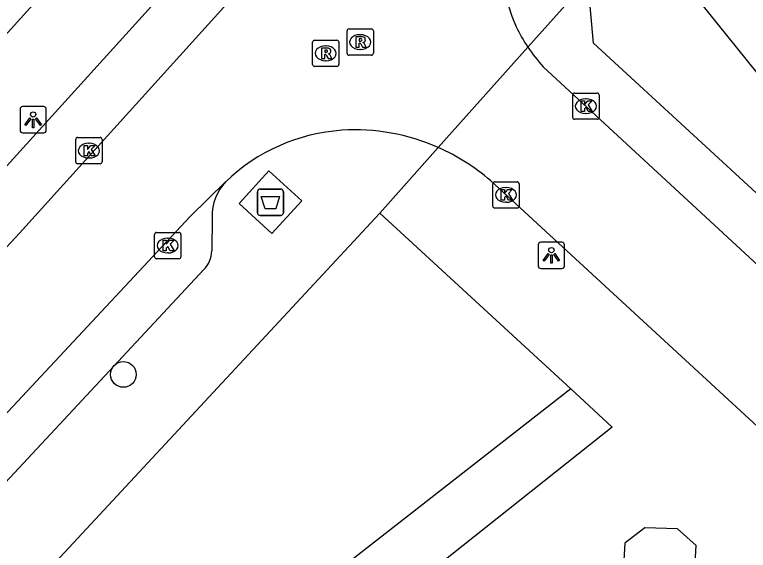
# Model space of a CAD drawing. Extents: x 159040 to 160094, y 381214 to 382518.
# Drawn here: x 159538.23 to 159566.14, y 381696.1 to 381716.48 of the extents above; entities that cross this region are included whole.
import ezdxf

# ---------------------------------------------------------------- set-up
doc = ezdxf.new("R2010")
doc.units = 0
for name, color, linetype in [('IMGEO_Afval_apart_plaats', 7, 'Continuous'), ('IMGEO_Boom', 7, 'Continuous'), ('IMGEO_Groenvoorziening', 7, 'Continuous'), ('IMGEO_Kolk', 7, 'Continuous'), ('IMGEO_Lichtpunt', 7, 'Continuous'), ('IMGEO_Pand', 7, 'Continuous'), ('IMGEO_Rijbaan_lokaal_open', 7, 'Continuous'), ('IMGEO_Rioolput', 7, 'Continuous'), ('IMGEO_Voetpad_gesloten', 7, 'Continuous'), ('IMGEO_Voetpad_open', 7, 'Continuous')]:
    doc.layers.add(name, color=color, linetype=linetype)

msp = doc.modelspace()

# ---------------------------------------------------------------- linework, layer by layer
at = {"layer": 'IMGEO_Afval_apart_plaats'}
for p, q in [((159547.565, 381709.845), (159548.355, 381709.845)), ((159548.355, 381709.845), (159547.565, 381709.845)), ((159547.465, 381708.945), (159547.465, 381709.745)), ((159547.465, 381709.745), (159547.465, 381708.945)), ((159548.455, 381709.745), (159548.455, 381708.945)), ((159548.455, 381708.945), (159548.455, 381709.745)), ((159548.355, 381708.845), (159547.565, 381708.845)), ((159547.565, 381708.845), (159548.355, 381708.845))]:
    msp.add_line(p, q, dxfattribs=at)
msp.add_lwpolyline([(159547.608, 381709.559), (159548.312, 381709.559), (159548.163, 381709.089), (159547.757, 381709.089), (159547.608, 381709.559)], dxfattribs=at)
for centre, start, end in [((159547.565, 381709.745), 90, 180), ((159547.565, 381709.745), 90, 180), ((159548.355, 381709.745), 0, 90), ((159548.355, 381709.745), 360, 90), ((159547.565, 381708.945), 180, 270), ((159547.565, 381708.945), 180, 270), ((159548.355, 381708.945), 270, 0), ((159548.355, 381708.945), 270, 0)]:
    msp.add_arc(centre, 0.1, start, end, dxfattribs=at)
at = {"layer": 'IMGEO_Boom'}
msp.add_circle((159542.368, 381702.794), 0.489, dxfattribs=at)
at = {"layer": 'IMGEO_Groenvoorziening'}
msp.add_lwpolyline([(159559.385, 381702.243), (159543.002, 381689.45)], dxfattribs=at)
at = {"layer": 'IMGEO_Kolk'}
for p, q in [((159559.456, 381712.575), (159559.456, 381713.427)), ((159559.531, 381713.501), (159560.383, 381713.501)), ((159560.457, 381713.427), (159560.457, 381712.575)), ((159559.944, 381713.281), (159559.969, 381713.281)), ((159559.967, 381712.721), (159559.942, 381712.721)), ((159560.383, 381712.501), (159559.531, 381712.501)), ((159540.63, 381711.809), (159541.482, 381711.809)), ((159540.555, 381710.883), (159540.555, 381711.735)), ((159541.043, 381711.589), (159541.068, 381711.589)), ((159541.556, 381711.735), (159541.556, 381710.883)), ((159541.066, 381711.029), (159541.041, 381711.029)), ((159541.482, 381710.809), (159540.63, 381710.809)), ((159556.492, 381710.125), (159557.344, 381710.125)), ((159556.417, 381709.199), (159556.417, 381710.051)), ((159556.905, 381709.905), (159556.93, 381709.905)), ((159557.418, 381710.051), (159557.418, 381709.199)), ((159556.928, 381709.345), (159556.903, 381709.345)), ((159557.344, 381709.125), (159556.492, 381709.125)), ((159543.556, 381707.271), (159543.556, 381708.123)), ((159543.631, 381708.197), (159544.483, 381708.197)), ((159544.557, 381708.123), (159544.557, 381707.271)), ((159544.044, 381707.977), (159544.069, 381707.977)), ((159544.067, 381707.417), (159544.042, 381707.417)), ((159544.483, 381707.197), (159543.631, 381707.197))]:
    msp.add_line(p, q, dxfattribs=at)
for points in [[(159559.456, 381712.575), (159559.456, 381713.427)], [(159559.531, 381713.501), (159560.383, 381713.501)], [(159560.457, 381713.427), (159560.457, 381712.575)], [(159559.777, 381713.201), (159559.9, 381713.201), (159559.9, 381713.05), (159560.03, 381713.201), (159560.194, 381713.201), (159560.048, 381713.05), (159560.201, 381712.801), (159560.049, 381712.801), (159559.964, 381712.965), (159559.9, 381712.898), (159559.9, 381712.801), (159559.777, 381712.801), (159559.777, 381713.201)], [(159560.383, 381712.501), (159559.531, 381712.501)], [(159540.63, 381711.809), (159541.482, 381711.809)], [(159540.555, 381710.883), (159540.555, 381711.735)], [(159540.876, 381711.509), (159540.999, 381711.509), (159540.999, 381711.358), (159541.129, 381711.509), (159541.293, 381711.509), (159541.147, 381711.358), (159541.3, 381711.109), (159541.148, 381711.109), (159541.063, 381711.273), (159540.999, 381711.206), (159540.999, 381711.109), (159540.876, 381711.109), (159540.876, 381711.509)], [(159541.556, 381711.735), (159541.556, 381710.883)], [(159541.482, 381710.809), (159540.63, 381710.809)], [(159556.492, 381710.125), (159557.344, 381710.125)], [(159556.417, 381709.199), (159556.417, 381710.051)], [(159556.738, 381709.825), (159556.861, 381709.825), (159556.861, 381709.674), (159556.991, 381709.825), (159557.155, 381709.825), (159557.009, 381709.674), (159557.162, 381709.425), (159557.01, 381709.425), (159556.925, 381709.589), (159556.861, 381709.522), (159556.861, 381709.425), (159556.738, 381709.425), (159556.738, 381709.825)], [(159557.418, 381710.051), (159557.418, 381709.199)], [(159557.344, 381709.125), (159556.492, 381709.125)], [(159543.556, 381707.271), (159543.556, 381708.123)], [(159543.631, 381708.197), (159544.483, 381708.197)], [(159544.557, 381708.123), (159544.557, 381707.271)], [(159543.877, 381707.897), (159544, 381707.897), (159544, 381707.746), (159544.13, 381707.897), (159544.294, 381707.897), (159544.148, 381707.746), (159544.301, 381707.497), (159544.149, 381707.497), (159544.064, 381707.661), (159544, 381707.594), (159544, 381707.497), (159543.877, 381707.497), (159543.877, 381707.897)], [(159544.483, 381707.197), (159543.631, 381707.197)]]:
    msp.add_lwpolyline(points, dxfattribs=at)
for centre, start, end in [((159559.533, 381713.425), 91.552, 178.448), ((159559.533, 381713.425), 91.552, 178.448), ((159560.381, 381713.425), 1.552, 88.448), ((159560.381, 381713.425), 1.552, 88.448), ((159559.533, 381712.577), 181.552, 268.448), ((159559.533, 381712.577), 181.552, 268.448), ((159560.381, 381712.577), 271.552, 358.448), ((159560.381, 381712.577), 271.552, 358.448), ((159540.632, 381711.733), 91.552, 178.448), ((159540.632, 381711.733), 91.552, 178.448), ((159541.48, 381711.733), 1.552, 88.448), ((159541.48, 381711.733), 1.552, 88.448), ((159540.632, 381710.885), 181.552, 268.448), ((159540.632, 381710.885), 181.552, 268.448), ((159541.48, 381710.885), 271.552, 358.448), ((159541.48, 381710.885), 271.552, 358.448), ((159556.494, 381710.049), 91.552, 178.448), ((159556.494, 381710.049), 91.552, 178.448), ((159557.342, 381710.049), 1.552, 88.448), ((159557.342, 381710.049), 1.552, 88.448), ((159556.494, 381709.201), 181.552, 268.448), ((159556.494, 381709.201), 181.552, 268.448), ((159557.342, 381709.201), 271.552, 358.448), ((159557.342, 381709.201), 271.552, 358.448), ((159543.633, 381708.121), 91.552, 178.448), ((159543.633, 381708.121), 91.552, 178.448), ((159544.481, 381708.121), 1.552, 88.448), ((159544.481, 381708.121), 1.552, 88.448), ((159543.633, 381707.273), 181.552, 268.448), ((159543.633, 381707.273), 181.552, 268.448), ((159544.481, 381707.273), 271.552, 358.448), ((159544.481, 381707.273), 271.552, 358.448)]:
    msp.add_arc(centre, 0.0765, start, end, dxfattribs=at)
for centre, major_axis, ratio, start_param, end_param in [((159559.943, 381713.001), (-0.387, 0.002), 0.722429, 4.712389, 7.853982), ((159559.968, 381713.001), (-0.39, 0.002), 0.717154, 1.570796, 4.712389), ((159541.042, 381711.309), (-0.387, 0.002), 0.722429, 4.712389, 7.853982), ((159541.067, 381711.309), (-0.39, 0.002), 0.717154, 1.570796, 4.712389), ((159556.904, 381709.625), (-0.387, 0.002), 0.722429, 4.712389, 7.853982), ((159556.929, 381709.625), (-0.39, 0.002), 0.717154, 1.570796, 4.712389), ((159544.043, 381707.697), (-0.387, 0.002), 0.722429, 4.712389, 7.853982), ((159544.068, 381707.697), (-0.39, 0.002), 0.717154, 1.570796, 4.712389)]:
    msp.add_ellipse(centre, major_axis=major_axis, ratio=ratio, start_param=start_param, end_param=end_param, dxfattribs=at)
at = {"layer": 'IMGEO_Lichtpunt'}
for p, q in [((159538.439, 381712.888), (159538.439, 381712.081)), ((159538.439, 381712.888), (159538.439, 381712.081)), ((159539.341, 381712.983), (159538.533, 381712.983)), ((159539.341, 381712.983), (159538.533, 381712.983)), ((159539.435, 381712.081), (159539.435, 381712.888)), ((159539.435, 381712.081), (159539.435, 381712.888)), ((159538.533, 381711.987), (159539.341, 381711.987)), ((159538.533, 381711.987), (159539.341, 381711.987)), ((159558.147, 381707.728), (159558.147, 381706.921)), ((159558.147, 381707.728), (159558.147, 381706.921)), ((159559.049, 381707.823), (159558.241, 381707.823)), ((159559.049, 381707.823), (159558.241, 381707.823)), ((159559.143, 381706.921), (159559.143, 381707.728)), ((159559.143, 381706.921), (159559.143, 381707.728)), ((159558.241, 381706.827), (159559.049, 381706.827)), ((159558.241, 381706.827), (159559.049, 381706.827))]:
    msp.add_line(p, q, dxfattribs=at)
for points in [[(159538.813, 381712.552), (159538.852, 381712.524), (159538.664, 381712.262), (159538.626, 381712.289), (159538.813, 381712.552)], [(159538.915, 381712.504), (159538.962, 381712.504), (159538.962, 381712.182), (159538.915, 381712.182), (159538.915, 381712.504)], [(159539.025, 381712.524), (159539.063, 381712.551), (159539.25, 381712.289), (159539.211, 381712.261), (159539.025, 381712.524)], [(159558.521, 381707.392), (159558.56, 381707.364), (159558.372, 381707.102), (159558.334, 381707.129), (159558.521, 381707.392)], [(159558.623, 381707.344), (159558.67, 381707.344), (159558.67, 381707.022), (159558.623, 381707.022), (159558.623, 381707.344)], [(159558.733, 381707.364), (159558.771, 381707.391), (159558.958, 381707.129), (159558.919, 381707.101), (159558.733, 381707.364)]]:
    msp.add_lwpolyline(points, dxfattribs=at)
for centre in [(159538.938, 381712.686), (159558.646, 381707.526)]:
    msp.add_circle(centre, 0.0994, dxfattribs=at)
for centre, start, end in [((159538.533, 381712.888), 90, 180), ((159538.533, 381712.888), 90, 180), ((159539.341, 381712.888), 0, 90), ((159539.341, 381712.888), 0, 90), ((159538.533, 381712.081), 180, 270), ((159538.533, 381712.081), 180, 270), ((159539.341, 381712.081), 270, 0), ((159539.341, 381712.081), 270, 360), ((159558.241, 381707.728), 90, 180), ((159558.241, 381707.728), 90, 180), ((159559.049, 381707.728), 0, 90), ((159559.049, 381707.728), 0, 90), ((159558.241, 381706.921), 180, 270), ((159558.241, 381706.921), 180, 270), ((159559.049, 381706.921), 270, 0), ((159559.049, 381706.921), 270, 360)]:
    msp.add_arc(centre, 0.0946, start, end, dxfattribs=at)
at = {"layer": 'IMGEO_Pand'}
msp.add_lwpolyline([(159566.1, 381694.496), (159565.297, 381693.579), (159563.997, 381693.643), (159564.151, 381696.29), (159563.442, 381696.925), (159562.197, 381696.961), (159561.442, 381696.378), (159561.367, 381695.083), (159561.29, 381693.768), (159560.018, 381693.83), (159559.36, 381694.754), (159554.358, 381690.875)], dxfattribs=at)
at = {"layer": 'IMGEO_Rijbaan_lokaal_open'}
for points in [[(159591.512, 381766.925), (159538.424, 381708.169), (159529.21, 381698.27)], [(159554.341, 381711.429), (159557.749, 381715.249)], [(159558.335, 381714.501), (159570.19, 381703.543)], [(159532.297, 381695.293), (159544.91, 381708.807), (159546.267, 381710.129)], [(159576.484, 381691.592), (159556.325, 381710.172)]]:
    msp.add_lwpolyline(points, dxfattribs=at)
for centre, radius, start, end in [((159564.218, 381719.029), 7.539, 152.0789, 203.5058), ((159563.26, 381718.928), 6.626, 206.0154, 213.7295), ((159563.025, 381718.779), 6.348, 213.7837, 222.3682), ((159551.15, 381705.065), 7.034, 93.8204, 133.9576), ((159551.165, 381704.236), 7.863, 66.1773, 93.53), ((159551.167, 381704.225), 7.872, 49.0636, 66.2223)]:
    msp.add_arc(centre, radius, start, end, dxfattribs=at)
at = {"layer": 'IMGEO_Rioolput'}
for p, q in [((159550.949, 381715.94), (159551.801, 381715.94)), ((159550.874, 381715.014), (159550.874, 381715.866)), ((159551.362, 381715.72), (159551.387, 381715.72)), ((159551.875, 381715.866), (159551.875, 381715.014)), ((159549.564, 381714.585), (159549.564, 381715.437)), ((159549.639, 381715.511), (159550.491, 381715.511)), ((159550.565, 381715.437), (159550.565, 381714.585)), ((159550.052, 381715.291), (159550.077, 381715.291)), ((159551.385, 381715.16), (159551.36, 381715.16)), ((159551.801, 381714.94), (159550.949, 381714.94)), ((159550.075, 381714.731), (159550.05, 381714.731)), ((159550.491, 381714.511), (159549.639, 381714.511))]:
    msp.add_line(p, q, dxfattribs=at)
for points in [[(159550.949, 381715.94), (159551.801, 381715.94)], [(159550.874, 381715.014), (159550.874, 381715.866)], [(159551.875, 381715.866), (159551.875, 381715.014)], [(159549.564, 381714.585), (159549.564, 381715.437)], [(159549.639, 381715.511), (159550.491, 381715.511)], [(159550.565, 381715.437), (159550.565, 381714.585)], [(159551.463, 381715.638), (159551.211, 381715.64), (159551.211, 381715.24)], [(159551.211, 381715.24), (159551.335, 381715.24), (159551.335, 381715.402), (159551.346, 381715.402)], [(159551.389, 381715.559), (159551.335, 381715.559), (159551.335, 381715.478)], [(159551.335, 381715.478), (159551.387, 381715.478)], [(159551.393, 381715.373), (159551.464, 381715.24), (159551.604, 381715.24), (159551.539, 381715.366)], [(159550.153, 381715.209), (159549.901, 381715.211), (159549.901, 381714.811)], [(159550.079, 381715.13), (159550.025, 381715.13), (159550.025, 381715.049)], [(159549.901, 381714.811), (159550.025, 381714.811), (159550.025, 381714.973), (159550.036, 381714.973)], [(159550.025, 381715.049), (159550.077, 381715.049)], [(159550.083, 381714.944), (159550.154, 381714.811), (159550.294, 381714.811), (159550.229, 381714.937)], [(159551.801, 381714.94), (159550.949, 381714.94)], [(159550.491, 381714.511), (159549.639, 381714.511)]]:
    msp.add_lwpolyline(points, dxfattribs=at)
for centre, radius, start, end in [((159550.951, 381715.864), 0.0765, 91.552, 178.448), ((159550.951, 381715.864), 0.0765, 91.552, 178.448), ((159551.799, 381715.864), 0.0765, 1.552, 88.448), ((159551.799, 381715.864), 0.0765, 1.552, 88.448), ((159549.641, 381715.435), 0.0765, 91.552, 178.448), ((159549.641, 381715.435), 0.0765, 91.552, 178.448), ((159550.489, 381715.435), 0.0765, 1.552, 88.448), ((159550.489, 381715.435), 0.0765, 1.552, 88.448), ((159551.345, 381715.349), 0.0533, 26.0293, 88.6989), ((159551.371, 381715.667), 0.19, 274.7715, 282.9687), ((159551.395, 381715.463), 0.0964, 77.0061, 93.1865), ((159551.409, 381715.52), 0.0378, 276.6634, 79.6772), ((159551.462, 381715.528), 0.109, 350.3612, 89.416), ((159551.46, 381715.528), 0.112, 277.5842, 350.9817), ((159551.444, 381715.313), 0.108, 29.5134, 73.7905), ((159550.085, 381715.034), 0.0964, 77.0061, 93.1865), ((159550.099, 381715.091), 0.0378, 276.6634, 79.6772), ((159550.152, 381715.099), 0.109, 350.3612, 89.416), ((159550.035, 381714.92), 0.0533, 26.0293, 88.6989), ((159550.061, 381715.238), 0.19, 274.7715, 282.9687), ((159550.15, 381715.099), 0.112, 277.5842, 350.9817), ((159550.134, 381714.884), 0.108, 29.5134, 73.7905), ((159550.951, 381715.016), 0.0765, 181.552, 268.448), ((159550.951, 381715.016), 0.0765, 181.552, 268.448), ((159551.799, 381715.016), 0.0765, 271.552, 358.448), ((159551.799, 381715.016), 0.0765, 271.552, 358.448), ((159549.641, 381714.587), 0.0765, 181.552, 268.448), ((159549.641, 381714.587), 0.0765, 181.552, 268.448), ((159550.489, 381714.587), 0.0765, 271.552, 358.448), ((159550.489, 381714.587), 0.0765, 271.552, 358.448)]:
    msp.add_arc(centre, radius, start, end, dxfattribs=at)
for centre, major_axis, ratio, start_param, end_param in [((159551.361, 381715.44), (-0.387, 0.002), 0.722429, 4.712389, 7.853982), ((159551.386, 381715.44), (-0.39, 0.002), 0.717154, 1.570796, 4.712389), ((159550.051, 381715.011), (-0.387, 0.002), 0.722429, 4.712389, 7.853982), ((159550.076, 381715.011), (-0.39, 0.002), 0.717154, 1.570796, 4.712389)]:
    msp.add_ellipse(centre, major_axis=major_axis, ratio=ratio, start_param=start_param, end_param=end_param, dxfattribs=at)
at = {"layer": 'IMGEO_Voetpad_gesloten'}
msp.add_lwpolyline([(159546.766, 381709.295), (159547.903, 381710.538), (159549.154, 381709.394), (159548.017, 381708.151), (159546.766, 381709.295)], dxfattribs=at)
at = {"layer": 'IMGEO_Voetpad_open'}
for points in [[(159588.398, 381771.639), (159583.281, 381765.969), (159532.504, 381709.756), (159524.837, 381701.556)], [(159529.392, 381701.303), (159587.875, 381765.875)], [(159566.699, 381725.224), (159568.551, 381722.872), (159563.051, 381718.519), (159572.179, 381707.164), (159570.549, 381705.912), (159560.25, 381715.4), (159560.033, 381717.807)], [(159560.033, 381717.807), (159557.749, 381715.249)], [(159554.341, 381711.429), (159552.118, 381708.936)], [(159538.96, 381694.765), (159552.118, 381708.936)], [(159545.743, 381708.78), (159545.729, 381707.493)], [(159552.118, 381708.936), (159559.385, 381702.243)], [(159545.425, 381706.782), (159533.57, 381694.071)], [(159559.385, 381702.243), (159560.959, 381700.793), (159544.393, 381687.62), (159543.002, 381689.45)]]:
    msp.add_lwpolyline(points, dxfattribs=at)
for centre, radius, start, end in [((159547.611, 381708.831), 1.869, 135.9906, 181.5535), ((159544.734, 381707.498), 0.995, 313.9833, 359.7169)]:
    msp.add_arc(centre, radius, start, end, dxfattribs=at)

doc.saveas('drawing.dxf')
